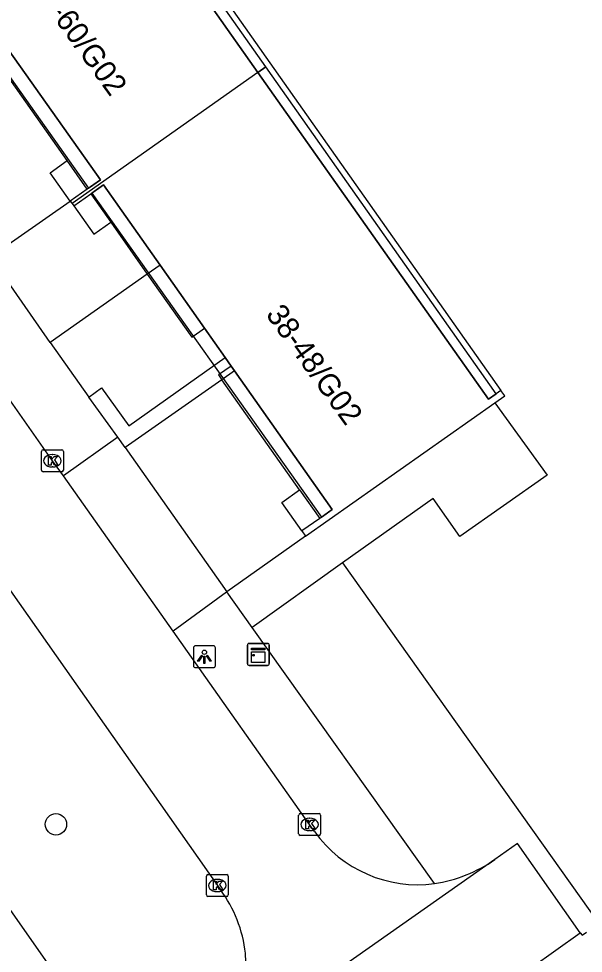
# Model space of a CAD drawing. Extents: x 159353 to 160616, y 385893 to 387321.
# Drawn here: x 160079.62 to 160105.35, y 387166.77 to 387209.38 of the extents above; entities that cross this region are included whole.
import ezdxf

# ---------------------------------------------------------------- set-up
doc = ezdxf.new("R2010")
doc.units = 0
for name, color, linetype in [('IMGEO_Boom', 7, 'Continuous'), ('IMGEO_Groenvoorziening', 7, 'Continuous'), ('IMGEO_Kast', 7, 'Continuous'), ('IMGEO_Kolk', 7, 'Continuous'), ('IMGEO_Lichtpunt', 7, 'Continuous'), ('IMGEO_Pand', 7, 'Continuous'), ('IMGEO_Pand_nummerreeks', 7, 'Continuous'), ('IMGEO_Pand_overbouw', 7, 'Continuous'), ('IMGEO_Parkeervlak_open', 7, 'Continuous'), ('IMGEO_Rijbaan_lokaal_open', 7, 'Continuous'), ('IMGEO_Voetpad_open', 7, 'Continuous')]:
    doc.layers.add(name, color=color, linetype=linetype)

msp = doc.modelspace()

# ---------------------------------------------------------------- linework, layer by layer
at = {"layer": 'IMGEO_Boom'}
msp.add_circle((160081.314, 387172.65), 0.489, dxfattribs=at)
at = {"layer": 'IMGEO_Groenvoorziening'}
msp.add_lwpolyline([(160094.378, 387184.565), (160106.061, 387168.128)], dxfattribs=at)
at = {"layer": 'IMGEO_Kast'}
for p, q in [((160090.037, 387179.969), (160090.037, 387180.81)), ((160090.037, 387180.81), (160090.037, 387179.969)), ((160090.112, 387180.894), (160090.953, 387180.894)), ((160090.953, 387180.894), (160090.112, 387180.894)), ((160091.037, 387180.819), (160091.037, 387179.978)), ((160091.037, 387179.978), (160091.037, 387180.819)), ((160090.962, 387179.894), (160090.121, 387179.894)), ((160090.121, 387179.894), (160090.962, 387179.894))]:
    msp.add_line(p, q, dxfattribs=at)
for points in [[(160090.232, 387180.684), (160090.832, 387180.684), (160090.832, 387180.599), (160090.232, 387180.599), (160090.232, 387180.684)], [(160090.232, 387180.509), (160090.832, 387180.509), (160090.832, 387180.02), (160090.232, 387180.02), (160090.232, 387180.509)]]:
    msp.add_lwpolyline(points, dxfattribs=at)
msp.add_circle((160090.316, 387180.358), 0.0377, dxfattribs=at)
for centre, start, end in [((160090.115, 387180.816), 92.4484, 184.2845), ((160090.115, 387180.816), 92.4484, 184.2845), ((160090.959, 387180.816), 2.4484, 94.2845), ((160090.959, 387180.816), 2.4484, 94.2845), ((160090.115, 387179.972), 182.4484, 274.2845), ((160090.115, 387179.972), 182.4484, 274.2845), ((160090.959, 387179.972), 272.4484, 4.2845), ((160090.959, 387179.972), 272.4484, 4.2845)]:
    msp.add_arc(centre, 0.0779, start, end, dxfattribs=at)
at = {"layer": 'IMGEO_Kolk'}
for p, q in [((160080.73, 387189.723), (160081.582, 387189.723)), ((160080.655, 387188.797), (160080.655, 387189.649)), ((160081.143, 387189.503), (160081.168, 387189.503)), ((160081.656, 387189.649), (160081.656, 387188.797)), ((160081.166, 387188.943), (160081.141, 387188.943)), ((160081.582, 387188.723), (160080.73, 387188.723)), ((160092.451, 387173.144), (160093.303, 387173.144)), ((160092.376, 387172.218), (160092.376, 387173.07)), ((160092.864, 387172.924), (160092.889, 387172.924)), ((160093.377, 387173.07), (160093.377, 387172.218)), ((160092.887, 387172.364), (160092.862, 387172.364)), ((160093.303, 387172.144), (160092.451, 387172.144)), ((160088.169, 387169.433), (160088.169, 387170.285)), ((160088.244, 387170.359), (160089.096, 387170.359)), ((160088.657, 387170.139), (160088.682, 387170.139)), ((160089.17, 387170.285), (160089.17, 387169.433)), ((160089.096, 387169.359), (160088.244, 387169.359)), ((160088.68, 387169.579), (160088.655, 387169.579))]:
    msp.add_line(p, q, dxfattribs=at)
for points in [[(160080.73, 387189.723), (160081.582, 387189.723)], [(160080.655, 387188.797), (160080.655, 387189.649)], [(160080.976, 387189.423), (160081.099, 387189.423), (160081.099, 387189.272), (160081.229, 387189.423), (160081.393, 387189.423), (160081.247, 387189.272), (160081.4, 387189.023), (160081.248, 387189.023), (160081.163, 387189.187), (160081.099, 387189.12), (160081.099, 387189.023), (160080.976, 387189.023), (160080.976, 387189.423)], [(160081.656, 387189.649), (160081.656, 387188.797)], [(160081.582, 387188.723), (160080.73, 387188.723)], [(160092.451, 387173.144), (160093.303, 387173.144)], [(160092.376, 387172.218), (160092.376, 387173.07)], [(160092.697, 387172.844), (160092.82, 387172.844), (160092.82, 387172.693), (160092.95, 387172.844), (160093.114, 387172.844), (160092.968, 387172.693), (160093.121, 387172.444), (160092.969, 387172.444), (160092.884, 387172.608), (160092.82, 387172.541), (160092.82, 387172.444), (160092.697, 387172.444), (160092.697, 387172.844)], [(160093.377, 387173.07), (160093.377, 387172.218)], [(160093.303, 387172.144), (160092.451, 387172.144)], [(160088.169, 387169.433), (160088.169, 387170.285)], [(160088.244, 387170.359), (160089.096, 387170.359)], [(160089.17, 387170.285), (160089.17, 387169.433)], [(160088.49, 387170.059), (160088.613, 387170.059), (160088.613, 387169.908), (160088.743, 387170.059), (160088.907, 387170.059), (160088.761, 387169.908), (160088.914, 387169.659), (160088.762, 387169.659), (160088.677, 387169.823), (160088.613, 387169.756), (160088.613, 387169.659), (160088.49, 387169.659), (160088.49, 387170.059)], [(160089.096, 387169.359), (160088.244, 387169.359)]]:
    msp.add_lwpolyline(points, dxfattribs=at)
for centre, start, end in [((160080.732, 387189.647), 91.552, 178.448), ((160080.732, 387189.647), 91.552, 178.448), ((160081.58, 387189.647), 1.552, 88.448), ((160081.58, 387189.647), 1.552, 88.448), ((160080.732, 387188.799), 181.552, 268.448), ((160080.732, 387188.799), 181.552, 268.448), ((160081.58, 387188.799), 271.552, 358.448), ((160081.58, 387188.799), 271.552, 358.448), ((160092.453, 387173.068), 91.552, 178.448), ((160092.453, 387173.068), 91.552, 178.448), ((160093.301, 387173.068), 1.552, 88.448), ((160093.301, 387173.068), 1.552, 88.448), ((160092.453, 387172.22), 181.552, 268.448), ((160092.453, 387172.22), 181.552, 268.448), ((160093.301, 387172.22), 271.552, 358.448), ((160093.301, 387172.22), 271.552, 358.448), ((160088.246, 387170.283), 91.552, 178.448), ((160088.246, 387170.283), 91.552, 178.448), ((160089.094, 387170.283), 1.552, 88.448), ((160089.094, 387170.283), 1.552, 88.448), ((160088.246, 387169.435), 181.552, 268.448), ((160088.246, 387169.435), 181.552, 268.448), ((160089.094, 387169.435), 271.552, 358.448), ((160089.094, 387169.435), 271.552, 358.448)]:
    msp.add_arc(centre, 0.0765, start, end, dxfattribs=at)
for centre, major_axis, ratio, start_param, end_param in [((160081.142, 387189.223), (-0.387, 0.002), 0.722429, 4.712389, 7.853982), ((160081.167, 387189.223), (-0.39, 0.002), 0.717154, 1.570796, 4.712389), ((160092.863, 387172.644), (-0.387, 0.002), 0.722429, 4.712389, 7.853982), ((160092.888, 387172.644), (-0.39, 0.002), 0.717154, 1.570796, 4.712389), ((160088.656, 387169.859), (-0.387, 0.002), 0.722429, 4.712389, 7.853982), ((160088.681, 387169.859), (-0.39, 0.002), 0.717154, 1.570796, 4.712389)]:
    msp.add_ellipse(centre, major_axis=major_axis, ratio=ratio, start_param=start_param, end_param=end_param, dxfattribs=at)
at = {"layer": 'IMGEO_Lichtpunt'}
for p, q in [((160088.485, 387180.788), (160087.677, 387180.788)), ((160088.485, 387180.788), (160087.677, 387180.788)), ((160087.583, 387180.693), (160087.583, 387179.886)), ((160087.583, 387180.693), (160087.583, 387179.886)), ((160088.579, 387179.886), (160088.579, 387180.693)), ((160088.579, 387179.886), (160088.579, 387180.693)), ((160087.677, 387179.792), (160088.485, 387179.792)), ((160087.677, 387179.792), (160088.485, 387179.792))]:
    msp.add_line(p, q, dxfattribs=at)
for points in [[(160087.957, 387180.357), (160087.996, 387180.329), (160087.808, 387180.067), (160087.77, 387180.094), (160087.957, 387180.357)], [(160088.169, 387180.329), (160088.207, 387180.356), (160088.394, 387180.094), (160088.355, 387180.066), (160088.169, 387180.329)], [(160088.059, 387180.309), (160088.106, 387180.309), (160088.106, 387179.987), (160088.059, 387179.987), (160088.059, 387180.309)]]:
    msp.add_lwpolyline(points, dxfattribs=at)
msp.add_circle((160088.082, 387180.491), 0.0994, dxfattribs=at)
for centre, start, end in [((160087.677, 387180.693), 90, 180), ((160087.677, 387180.693), 90, 180), ((160088.485, 387180.693), 0, 90), ((160088.485, 387180.693), 0, 90), ((160087.677, 387179.886), 180, 270), ((160087.677, 387179.886), 180, 270), ((160088.485, 387179.886), 270, 0), ((160088.485, 387179.886), 270, 360)]:
    msp.add_arc(centre, 0.0946, start, end, dxfattribs=at)
at = {"layer": 'IMGEO_Pand'}
for points in [[(160090.522, 387206.926), (160079.979, 387221.887)], [(160078.924, 387208.277), (160083.338, 387202.031), (160082.744, 387201.612)], [(160090.522, 387206.926), (160082.049, 387200.954)], [(160101.595, 387192.43), (160101.383, 387192.28), (160101.023, 387192.026), (160090.522, 387206.926)], [(160082.899, 387201.391), (160083.484, 387201.806), (160086.061, 387198.146)], [(160082.744, 387201.612), (160081.967, 387201.063)], [(160082.13, 387200.845), (160082.899, 387201.391)], [(160081.967, 387201.063), (160082.049, 387200.954)], [(160082.049, 387200.954), (160082.13, 387200.845)], [(160086.061, 387198.146), (160088.09, 387195.263)], [(160088.09, 387195.263), (160089.026, 387193.934)], [(160089.026, 387193.934), (160089.301, 387193.542)], [(160089.301, 387193.542), (160089.453, 387193.327)], [(160089.453, 387193.327), (160093.907, 387186.999), (160093.335, 387186.597)], [(160101.318, 387191.868), (160101.768, 387192.185), (160101.595, 387192.43)], [(160092.693, 387185.783), (160101.318, 387191.868)], [(160093.335, 387186.597), (160092.523, 387186.026)], [(160092.523, 387186.026), (160092.693, 387185.783)]]:
    msp.add_lwpolyline(points, dxfattribs=at)
at = {"layer": 'IMGEO_Pand_overbouw'}
for points in [[(160080.339, 387222.141), (160079.979, 387221.887), (160090.522, 387206.926), (160090.882, 387207.18)], [(160072.946, 387216.735), (160072.388, 387216.353), (160082.799, 387201.65), (160083.338, 387202.031), (160078.924, 387208.277), (160078.721, 387208.564), (160078.484, 387208.899), (160077.558, 387210.21), (160075.504, 387213.115)], [(160090.882, 387207.18), (160090.522, 387206.926), (160101.023, 387192.026), (160101.383, 387192.28)], [(160083.484, 387201.806), (160082.954, 387201.43), (160093.417, 387186.655), (160093.907, 387186.999), (160089.453, 387193.327), (160089.301, 387193.542), (160089.026, 387193.934), (160088.09, 387195.263), (160086.061, 387198.146)]]:
    msp.add_lwpolyline(points, close=True, dxfattribs=at)
at = {"layer": 'IMGEO_Parkeervlak_open'}
for points in [[(160078.312, 387198.525), (160081.967, 387201.063)], [(160088.874, 387192.92), (160084.465, 387189.826)]]:
    msp.add_lwpolyline(points, dxfattribs=at)
at = {"layer": 'IMGEO_Rijbaan_lokaal_open'}
for points in [[(160081.656, 387188.529), (160081.155, 387189.222), (160076.145, 387196.356)], [(160074.25, 387190.309), (160077.438, 387185.845), (160088.671, 387169.86), (160088.812, 387169.672)], [(160086.659, 387181.459), (160081.656, 387188.529)], [(160093.103, 387172.318), (160092.876, 387172.643), (160086.659, 387181.459)], [(160105.2, 387167.698), (160102.343, 387171.771), (160101.32, 387171.044)], [(160101.32, 387171.044), (160087.465, 387161.304)], [(160097.436, 387162.169), (160105.2, 387167.698)]]:
    msp.add_lwpolyline(points, dxfattribs=at)
for centre, radius, start, end in [((160097.805, 387175.671), 5.775, 215.4953, 277.6049), ((160097.547, 387176.508), 6.64, 278.8549, 304.6258), ((160083.957, 387166.09), 6.033, 6.4604, 36.4192), ((160083.816, 387166.263), 6.157, 306.3454, 4.7162)]:
    msp.add_arc(centre, radius, start, end, dxfattribs=at)
at = {"layer": 'IMGEO_Voetpad_open'}
for points in [[(160069.999, 387237.253), (160101.595, 387192.43)], [(160081.67, 387165.264), (160075.838, 387173.576), (160077.062, 387174.45), (160072.873, 387180.372), (160071.634, 387179.516), (160045.523, 387216.683)], [(160081.831, 387202.906), (160078.34, 387207.856)], [(160081.967, 387201.063), (160081.051, 387202.351), (160081.831, 387202.906)], [(160082.744, 387201.612), (160081.831, 387202.906)], [(160082.899, 387201.391), (160083.809, 387200.101)], [(160082.13, 387200.845), (160083.046, 387199.558), (160083.809, 387200.101)], [(160083.809, 387200.101), (160085.478, 387197.735)], [(160081.058, 387194.621), (160078.615, 387198.1)], [(160086.061, 387198.146), (160085.478, 387197.735)], [(160085.478, 387197.735), (160081.058, 387194.621)], [(160085.478, 387197.735), (160087.51, 387194.854), (160088.09, 387195.263)], [(160081.058, 387194.621), (160082.811, 387192.125)], [(160082.811, 387192.125), (160083.395, 387192.545), (160084.636, 387190.82), (160089.026, 387193.934)], [(160089.301, 387193.542), (160088.723, 387193.134), (160088.874, 387192.92)], [(160089.453, 387193.327), (160088.874, 387192.92)], [(160092.421, 387187.892), (160088.874, 387192.92)], [(160084.135, 387190.298), (160082.811, 387192.125)], [(160101.318, 387191.868), (160103.698, 387188.573), (160099.727, 387185.778), (160098.501, 387187.499), (160094.378, 387184.565)], [(160084.135, 387190.298), (160081.656, 387188.529)], [(160084.465, 387189.826), (160084.135, 387190.298)], [(160084.465, 387189.826), (160089.11, 387183.247)], [(160092.523, 387186.026), (160091.607, 387187.313), (160092.421, 387187.892)], [(160092.421, 387187.892), (160093.335, 387186.597)], [(160092.693, 387185.783), (160089.11, 387183.247)], [(160094.378, 387184.565), (160090.252, 387181.629)], [(160089.11, 387183.247), (160089.093, 387183.235), (160086.659, 387181.459)], [(160090.252, 387181.629), (160089.11, 387183.247)], [(160098.569, 387169.947), (160090.252, 387181.629)], [(160105.2, 387167.698), (160105.29, 387167.59), (160105.495, 387167.726)]]:
    msp.add_lwpolyline(points, dxfattribs=at)

# ---------------------------------------------------------------- texts
at = {"layer": 'IMGEO_Pand_nummerreeks'}
for s, rotation, p in [('50-60/G02', 305.789, (160080.114, 387210.904)), ('38-48/G02', 305.7867, (160090.848, 387195.892))]:
    msp.add_text(s, height=1, rotation=rotation, dxfattribs=at).set_placement(p)

doc.saveas('drawing.dxf')
